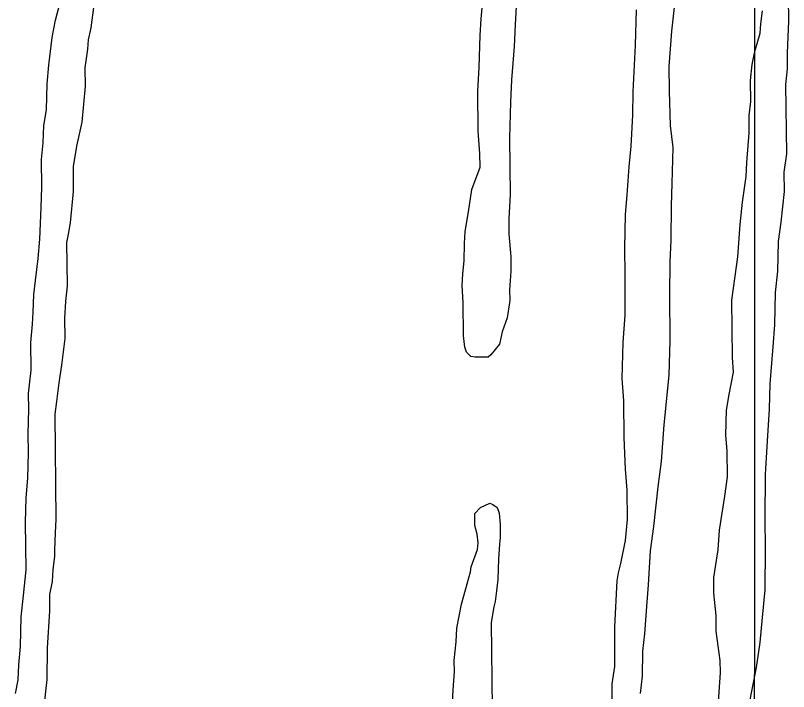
# Model space of a CAD drawing. Extents: x 3250478 to 3288318, y 788638 to 816472.
# Drawn here: x 3264112 to 3265163, y 797049 to 797968 of the extents above; entities that cross this region are included whole.
import ezdxf

# ---------------------------------------------------------------- set-up
doc = ezdxf.new("R2010")
doc.units = 0
doc.layers.add('V-GRID-MAJR', color=7, linetype='Continuous')
doc.layers.add('V-SITE-VEGE', color=7, linetype='Continuous')

msp = doc.modelspace()

# ---------------------------------------------------------------- linework, layer by layer
at = {"layer": 'V-GRID-MAJR'}
msp.add_spline([(3265115.2, 794019.6), (3265117.8, 800078.7), (3265120.5, 806140.8), (3265120.9, 807115.6)], degree=3, dxfattribs=at)
at = {"layer": 'V-SITE-VEGE'}
for p, q in [((3265162, 798004.3), (3265162.5, 797960.4)), ((3264166.8, 797961.4), (3264172.8, 797985.3)), ((3264218.1, 797978.3), (3264214.6, 797950.7)), ((3265124.9, 797956.2), (3265127.2, 797973.8)), ((3264162.1, 797937.5), (3264166.8, 797961.4)), ((3265123.8, 797943.6), (3265124.9, 797956.2)), ((3265162.5, 797960.4), (3265160.5, 797916.5)), ((3264214.6, 797950.7), (3264211, 797934.3)), ((3264157.5, 797899.9), (3264162.1, 797937.5)), ((3264211, 797934.3), (3264209.9, 797921.8)), ((3265116.6, 797918.5), (3265123.8, 797943.6)), ((3264209.9, 797921.8), (3264206.5, 797896.7)), ((3265113, 797900.9), (3265116.6, 797918.5)), ((3265160.5, 797916.5), (3265160.8, 797895.2)), ((3264155.3, 797874.8), (3264157.5, 797899.9)), ((3264206.5, 797896.7), (3264206.7, 797871.6)), ((3265110.8, 797879.5), (3265113, 797900.9)), ((3265160.8, 797895.2), (3265158.5, 797873.8)), ((3264154.4, 797839.6), (3264155.3, 797874.8)), ((3264206.7, 797871.6), (3264202.3, 797822.6)), ((3265111.1, 797850.7), (3265110.8, 797879.5)), ((3265158.5, 797873.8), (3265159.6, 797779.8)), ((3265108.8, 797831.9), (3265111.1, 797850.7)), ((3264150.9, 797818.3), (3264154.4, 797839.6)), ((3265109.1, 797808), (3265108.8, 797831.9)), ((3264202.3, 797822.6), (3264195.2, 797790)), ((3264150, 797794.4), (3264150.9, 797818.3)), ((3265105.8, 797767.9), (3265109.1, 797808)), ((3264147.7, 797771.9), (3264150, 797794.4)), ((3264195.2, 797790), (3264190.5, 797762.3)), ((3265159.6, 797779.8), (3265156.1, 797754.7)), ((3264148.1, 797734.2), (3264147.7, 797771.9)), ((3265104.8, 797749), (3265105.8, 797767.9)), ((3264190.5, 797762.3), (3264190.8, 797728.5)), ((3265100.1, 797713.9), (3265104.8, 797749)), ((3265156.1, 797754.7), (3265156.4, 797728.3)), ((3264147.2, 797706.6), (3264148.1, 797734.2)), ((3264190.8, 797728.5), (3264186.3, 797685.8)), ((3265156.4, 797728.3), (3265151.9, 797686.9)), ((3265096.7, 797683.7), (3265100.1, 797713.9)), ((3264145.2, 797664), (3264147.2, 797706.6)), ((3264186.3, 797685.8), (3264184, 797670.7)), ((3265093.5, 797639.8), (3265096.7, 797683.7)), ((3265151.9, 797686.9), (3265148.4, 797660.5)), ((3264143, 797637.6), (3264145.2, 797664)), ((3264184, 797670.7), (3264181.6, 797659.4)), ((3264181.6, 797659.4), (3264182.3, 797600.5)), ((3265148.4, 797660.5), (3265147.6, 797620.4)), ((3264139.6, 797607.5), (3264143, 797637.6)), ((3265090, 797613.4), (3265093.5, 797639.8)), ((3265147.6, 797620.4), (3265144.2, 797591.5)), ((3265085.4, 797580.8), (3265090, 797613.4)), ((3264137.3, 797588.6), (3264139.6, 797607.5)), ((3264182.3, 797600.5), (3264180, 797579.1)), ((3264136.3, 797564.8), (3264137.3, 797588.6)), ((3265144.2, 797591.5), (3265143.5, 797547.6)), ((3264180, 797579.1), (3264179, 797556.5)), ((3265086.3, 797503.1), (3265085.4, 797580.8)), ((3264135.2, 797548.5), (3264136.3, 797564.8)), ((3264179, 797556.5), (3264179.4, 797528.9)), ((3264133, 797523.4), (3264135.2, 797548.5)), ((3265143.5, 797547.6), (3265141.3, 797517.5)), ((3264179.4, 797528.9), (3264174.8, 797492.5)), ((3264133.5, 797485.8), (3264133, 797523.4)), ((3265141.3, 797517.5), (3265136.9, 797467.3)), ((3265087.8, 797483), (3265086.3, 797503.1)), ((3264130.1, 797454.4), (3264133.5, 797485.8)), ((3264174.8, 797492.5), (3264171.3, 797468.7)), ((3265081.8, 797452.8), (3265087.8, 797483)), ((3264171.3, 797468.7), (3264167.8, 797443.5)), ((3265136.9, 797467.3), (3265136, 797433.4)), ((3264130.3, 797433.1), (3264130.1, 797454.4)), ((3265078.3, 797431.5), (3265081.8, 797452.8)), ((3264167.8, 797443.5), (3264165.5, 797426)), ((3264129.4, 797399.2), (3264130.3, 797433.1)), ((3265077.5, 797397.6), (3265078.3, 797431.5)), ((3265136, 797433.4), (3265132.8, 797382)), ((3264165.5, 797426), (3264167.1, 797283)), ((3264129.7, 797374.1), (3264129.4, 797399.2)), ((3265079, 797376.3), (3265077.5, 797397.6)), ((3265132.8, 797382), (3265130.8, 797344.3)), ((3264128.9, 797339), (3264129.7, 797374.1)), ((3265079.4, 797341.2), (3265079, 797376.3)), ((3264126.7, 797312.6), (3264128.9, 797339)), ((3265075.9, 797314.8), (3265079.4, 797341.2)), ((3265130.8, 797344.3), (3265130.2, 797284.1)), ((3265068.9, 797268.4), (3265075.9, 797314.8)), ((3264125.8, 797278.8), (3264126.7, 797312.6)), ((3264167.1, 797283), (3264166.1, 797265.5)), ((3265130.2, 797284.1), (3265130.7, 797244)), ((3264126.6, 797214.8), (3264125.8, 797278.8)), ((3264166.1, 797265.5), (3264165.1, 797241.6)), ((3265066.7, 797242), (3265068.9, 797268.4)), ((3264165.1, 797241.6), (3264165.2, 797232.8)), ((3265060.9, 797204.3), (3265066.7, 797242)), ((3265130.7, 797244), (3265130.1, 797187.6)), ((3264165.2, 797232.8), (3264162.9, 797215.3)), ((3264123.2, 797179.7), (3264126.6, 797214.8)), ((3264162.9, 797215.3), (3264161.9, 797198.9)), ((3264161.9, 797198.9), (3264158.3, 797181.3)), ((3265061.1, 797183), (3265060.9, 797204.3)), ((3264119.8, 797150.8), (3264123.2, 797179.7)), ((3264158.3, 797181.3), (3264158.6, 797158.8)), ((3265064, 797152.9), (3265061.1, 797183)), ((3265130.1, 797187.6), (3265126.7, 797149.9)), ((3264158.6, 797158.8), (3264155.4, 797108.6)), ((3264119, 797110.7), (3264119.8, 797150.8)), ((3265064.2, 797131.6), (3265064, 797152.9)), ((3265126.7, 797149.9), (3265123.4, 797116)), ((3265069.7, 797091.6), (3265064.2, 797131.6)), ((3265123.4, 797116), (3265118.7, 797082.1)), ((3264116.8, 797085.6), (3264119, 797110.7)), ((3264155.4, 797108.6), (3264154.6, 797065.9)), ((3264115.7, 797065.5), (3264116.8, 797085.6)), ((3265069.9, 797075.3), (3265069.7, 797091.6)), ((3265066.7, 797028.8), (3265069.9, 797075.3)), ((3265118.7, 797082.1), (3265108.1, 797029.3)), ((3264112.2, 797046.6), (3264115.7, 797065.5)), ((3264154.6, 797065.9), (3264146.7, 796988.1))]:
    msp.add_line(p, q, dxfattribs=at)
for points in [[(3264792.7, 797988.9), (3264791.2, 797954.7), (3264789.6, 797925.4), (3264786.2, 797880.4), (3264784.6, 797850), (3264783.2, 797801.1), (3264784.1, 797723.9), (3264782.5, 797691.7), (3264782.7, 797671.1), (3264785, 797639.9), (3264785.3, 797620.3), (3264783.6, 797594.9), (3264783.8, 797580.3), (3264780.1, 797556.8), (3264773.5, 797538.1), (3264769.8, 797521.4), (3264758.2, 797506.7), (3264754.4, 797503.7), (3264736.8, 797503.5), (3264730.9, 797504.4), (3264725, 797510.2), (3264722.9, 797517), (3264720.8, 797532.6), (3264720.3, 797577.6), (3264719, 797601), (3264719.8, 797616.7), (3264721.6, 797634.3), (3264722.3, 797657.7), (3264723.1, 797674.4), (3264727.6, 797700.8), (3264732.2, 797731.2), (3264743.6, 797761.6), (3264743.3, 797780.2), (3264741, 797810.4), (3264740.4, 797864.2), (3264742, 797897.4), (3264743.4, 797940.5), (3264745.1, 797963), (3264747.7, 797993.3)], [(3265006.9, 797978.7), (3265003.4, 797946.4), (3265000, 797898.5), (3265000.4, 797865.2), (3265001.9, 797818.3), (3265005.2, 797788.1), (3265003.8, 797739.2), (3265003.2, 797708.9), (3265002.7, 797662.9), (3265001.1, 797632.6), (3265000.7, 797588.6), (3265001.4, 797526.1), (3265000, 797479.1), (3264992.9, 797411.6), (3264989.6, 797361.7), (3264985.1, 797327.5), (3264978.9, 797273.6), (3264974.4, 797240.4), (3264972, 797194.4), (3264969.4, 797165), (3264966.9, 797127.9), (3264964.2, 797104.4), (3264963.6, 797070.2), (3264961, 797046.7)], [(3264940.3, 797651.5), (3264940.8, 797697.4), (3264943.4, 797723.8), (3264945.9, 797762), (3264948.5, 797790.3), (3264950.9, 797832.4), (3264951.5, 797863.7), (3264954.7, 797927.3), (3264956.1, 797975.2)], [(3264926.7, 797137.2), (3264929.9, 797199.8), (3264931.7, 797210.5), (3264934.5, 797223.3), (3264941, 797254.6), (3264943.6, 797283), (3264943.1, 797323.1), (3264940.8, 797351.4), (3264939.4, 797394.4), (3264938.8, 797444.2), (3264936.5, 797474.5), (3264937.9, 797523.4), (3264940.4, 797560.6), (3264940.7, 797615.3), (3264940.3, 797651.5)], [(3264706, 797034), (3264706.8, 797051.6), (3264708.5, 797076), (3264708.3, 797091.6), (3264710.9, 797117.1), (3264711.7, 797135.7), (3264718.2, 797168), (3264723.8, 797187.6), (3264730.4, 797212.1), (3264731.3, 797219), (3264739.8, 797242.5), (3264740.7, 797251.3), (3264739.5, 797263.1), (3264736.5, 797274.8), (3264736.3, 797291.4), (3264744, 797299.3), (3264756.6, 797305.3), (3264760.6, 797303.4), (3264766.5, 797299.5), (3264769.5, 797291.8), (3264770.7, 797276.1), (3264770.9, 797258.5), (3264770, 797249.7), (3264768.3, 797229.2), (3264767.6, 797201.8), (3264765.8, 797186.1), (3264764.1, 797171.5), (3264762.2, 797164.6), (3264758.5, 797143.1), (3264760.8, 796948.6)], [(3264923.5, 796990.5), (3264922.7, 797059.9), (3264926.4, 797083.4), (3264926.7, 797137.2)]]:
    msp.add_lwpolyline(points, dxfattribs=at)

doc.saveas('drawing.dxf')
